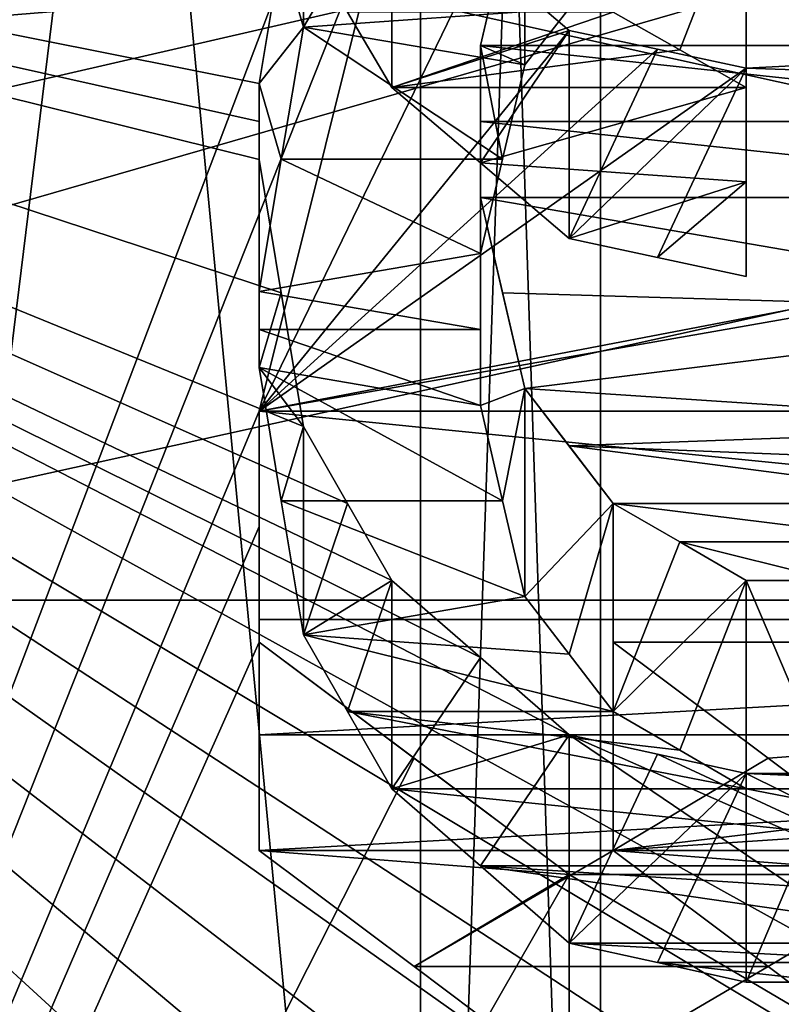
# Model space of a CAD drawing. Header units: millimetres. Extents: x -122 to 122, y -98 to 94.
# Tile 469 of 533: x 66.92 to 68.75, y 21.17 to 23.53. Entities that reach past the tile are written whole.
import ezdxf

# ---------------------------------------------------------------- set-up
doc = ezdxf.new("R2010")
doc.units = ezdxf.units.MM
doc.header["$LTSCALE"] = 26.699852
for name, color, linetype in [('1004', 7, 'CONTINUOUS'), ('1006', 7, 'CONTINUOUS'), ('1026', 7, 'CONTINUOUS'), ('1029', 7, 'CONTINUOUS'), ('1044', 7, 'CONTINUOUS'), ('1045', 7, 'CONTINUOUS'), ('1133', 7, 'CONTINUOUS'), ('1150', 7, 'CONTINUOUS'), ('1458', 7, 'CONTINUOUS'), ('1468', 7, 'CONTINUOUS'), ('1469', 7, 'CONTINUOUS'), ('1470', 7, 'CONTINUOUS'), ('1471', 7, 'CONTINUOUS'), ('1472', 7, 'CONTINUOUS'), ('1473', 7, 'CONTINUOUS'), ('1474', 7, 'CONTINUOUS'), ('1475', 7, 'CONTINUOUS'), ('1480', 7, 'CONTINUOUS'), ('1481', 7, 'CONTINUOUS'), ('1482', 7, 'CONTINUOUS'), ('1483', 7, 'CONTINUOUS'), ('1484', 7, 'CONTINUOUS'), ('1485', 7, 'CONTINUOUS'), ('1486', 7, 'CONTINUOUS'), ('1736', 7, 'CONTINUOUS'), ('1737', 7, 'CONTINUOUS'), ('4178', 7, 'CONTINUOUS'), ('4195', 7, 'CONTINUOUS'), ('4451', 7, 'CONTINUOUS'), ('4452', 7, 'CONTINUOUS'), ('4453', 7, 'CONTINUOUS'), ('4454', 7, 'CONTINUOUS'), ('4455', 7, 'CONTINUOUS'), ('4456', 7, 'CONTINUOUS'), ('4503', 7, 'CONTINUOUS'), ('4520', 7, 'CONTINUOUS'), ('4521', 7, 'CONTINUOUS'), ('4522', 7, 'CONTINUOUS'), ('4523', 7, 'CONTINUOUS'), ('4524', 7, 'CONTINUOUS'), ('4781', 7, 'CONTINUOUS'), ('4782', 7, 'CONTINUOUS'), ('4791', 7, 'CONTINUOUS'), ('4792', 7, 'CONTINUOUS'), ('4793', 7, 'CONTINUOUS'), ('4794', 7, 'CONTINUOUS'), ('5236', 7, 'CONTINUOUS'), ('5252', 7, 'CONTINUOUS'), ('967', 7, 'CONTINUOUS'), ('969', 7, 'CONTINUOUS')]:
    doc.layers.add(name, color=color, linetype=linetype)

msp = doc.modelspace()

# ---------------------------------------------------------------- linework, layer by layer
at = {"layer": '1004', "color": 250, "linetype": 'Continuous', "true_color": 0x323232}
for points in [[(78.9793, 30.5274, -17.625), (78.9793, 17.625, -30.5274), (68.3207, 30.5274, -17.625), (78.9793, 30.5274, -17.625)], [(68.3207, 30.5274, -17.625), (78.9793, 17.625, -30.5274), (68.3207, 17.625, -30.5274), (68.3207, 30.5274, -17.625)]]:
    msp.add_3dface(points, dxfattribs=at)
at = {"layer": '1006', "color": 250, "linetype": 'Continuous', "true_color": 0x323232}
for points in [[(78.9793, 17.625, 30.5274), (78.9793, 30.5274, 17.625), (68.3207, 17.625, 30.5274), (78.9793, 17.625, 30.5274)], [(68.3207, 17.625, 30.5274), (78.9793, 30.5274, 17.625), (68.3207, 30.5274, 17.625), (68.3207, 17.625, 30.5274)]]:
    msp.add_3dface(points, dxfattribs=at)
at = {"layer": '1026', "color": 250, "linetype": 'Continuous', "true_color": 0x323232}
for points in [[(66.4443, 32.909, 19), (66.4443, 19, 32.909), (67.8877, 30.7439, 17.75), (66.4443, 32.909, 19)], [(67.8877, 30.7439, 17.75), (66.4443, 19, 32.909), (67.8877, 17.75, 30.7439), (67.8877, 30.7439, 17.75)]]:
    msp.add_3dface(points, dxfattribs=at)
at = {"layer": '1029', "color": 250, "linetype": 'Continuous', "true_color": 0x323232}
for points in [[(66.4443, 19, -32.909), (66.4443, 32.909, -19), (67.8877, 17.75, -30.7439), (66.4443, 19, -32.909)], [(67.8877, 17.75, -30.7439), (66.4443, 32.909, -19), (67.8877, 30.7439, -17.75), (67.8877, 17.75, -30.7439)]]:
    msp.add_3dface(points, dxfattribs=at)
at = {"layer": '1044', "color": 250, "linetype": 'Continuous', "true_color": 0x323232}
for points in [[(68.3207, 30.5274, -17.625), (68.3207, 17.625, -30.5274), (67.8877, 30.7439, -17.75), (68.3207, 30.5274, -17.625)], [(68.3207, 17.625, -30.5274), (67.8877, 17.75, -30.7439), (67.8877, 30.7439, -17.75), (68.3207, 17.625, -30.5274)]]:
    msp.add_3dface(points, dxfattribs=at)
at = {"layer": '1045', "color": 250, "linetype": 'Continuous', "true_color": 0x323232}
for points in [[(68.3207, 30.5274, 17.625), (67.8877, 30.7439, 17.75), (67.8877, 17.75, 30.7439), (68.3207, 30.5274, 17.625)], [(68.3207, 17.625, 30.5274), (68.3207, 30.5274, 17.625), (67.8877, 17.75, 30.7439), (68.3207, 17.625, 30.5274)]]:
    msp.add_3dface(points, dxfattribs=at)
at = {"layer": '1133', "color": 250, "linetype": 'Continuous', "true_color": 0x323232}
for points in [[(103.1595, 21.125, -36.5896), (103.1595, 34.3891, -24.5448), (36.8405, 21.125, -36.5896), (103.1595, 21.125, -36.5896)], [(36.8405, 21.125, -36.5896), (103.1595, 34.3891, -24.5448), (36.8405, 34.3891, -24.5448), (36.8405, 21.125, -36.5896)]]:
    msp.add_3dface(points, dxfattribs=at)
at = {"layer": '1150', "color": 250, "linetype": 'Continuous', "true_color": 0x323232}
for points in [[(63.7701, 13.6709, -46.2728), (63.7701, 24.125, -41.7857), (67.6064, 14.0044, -46.1729), (63.7701, 13.6709, -46.2728)], [(68.2447, 21.816, -43.0363), (63.7701, 24.125, -41.7857), (68.032, 22.0018, -42.9416), (68.2447, 21.816, -43.0363)], [(63.7701, 24.125, -41.7857), (68.2447, 21.816, -43.0363), (69.6277, 20.8798, -43.4982), (63.7701, 24.125, -41.7857)], [(68.032, 22.0018, -42.9416), (63.7701, 24.125, -41.7857), (67.8191, 22.1872, -42.8461), (68.032, 22.0018, -42.9416)], [(67.8191, 22.1872, -42.8461), (63.7701, 24.125, -41.7857), (67.7128, 22.3722, -42.7498), (67.8191, 22.1872, -42.8461)], [(67.7128, 22.3722, -42.7498), (63.7701, 24.125, -41.7857), (67.6064, 22.5567, -42.6527), (67.7128, 22.3722, -42.7498)], [(67.6064, 22.5567, -42.6527), (63.7701, 24.125, -41.7857), (67.5532, 22.8785, -42.481), (67.6064, 22.5567, -42.6527)], [(67.5532, 22.8785, -42.481), (63.7701, 24.125, -41.7857), (67.5, 23.199, -42.3068), (67.5532, 22.8785, -42.481)], [(67.5, 23.199, -42.3068), (63.7701, 24.125, -41.7857), (67.5, 23.2903, -42.2567), (67.5, 23.199, -42.3068)], [(67.5, 23.2903, -42.2567), (63.7701, 24.125, -41.7857), (67.5, 23.3815, -42.2063), (67.5, 23.2903, -42.2567)], [(67.5, 23.3815, -42.2063), (63.7701, 24.125, -41.7857), (67.5532, 23.6998, -42.0284), (67.5, 23.3815, -42.2063)], [(67.9255, 18.003, -44.7655), (63.7701, 24.125, -41.7857), (67.766, 18.2466, -44.6668), (67.9255, 18.003, -44.7655)], [(63.7701, 24.125, -41.7857), (67.9255, 18.003, -44.7655), (68.6702, 16.5257, -45.3317), (63.7701, 24.125, -41.7857)], [(67.766, 18.2466, -44.6668), (63.7701, 24.125, -41.7857), (67.6064, 18.4897, -44.5667), (67.766, 18.2466, -44.6668)], [(67.6064, 18.4897, -44.5667), (63.7701, 24.125, -41.7857), (67.5532, 18.7318, -44.4655), (67.6064, 18.4897, -44.5667)], [(67.5532, 18.7318, -44.4655), (63.7701, 24.125, -41.7857), (67.5, 18.9734, -44.363), (67.5532, 18.7318, -44.4655)], [(67.5, 18.9734, -44.363), (63.7701, 24.125, -41.7857), (67.5, 19.1661, -44.2801), (67.5, 18.9734, -44.363)], [(67.5, 19.1661, -44.2801), (63.7701, 24.125, -41.7857), (67.5, 19.3584, -44.1963), (67.5, 19.1661, -44.2801)], [(67.5, 19.3584, -44.1963), (63.7701, 24.125, -41.7857), (67.5532, 19.5979, -44.0906), (67.5, 19.3584, -44.1963)], [(67.5532, 19.5979, -44.0906), (63.7701, 24.125, -41.7857), (67.6064, 19.837, -43.9836), (67.5532, 19.5979, -44.0906)], [(67.6064, 19.837, -43.9836), (63.7701, 24.125, -41.7857), (67.7659, 20.0751, -43.8754), (67.6064, 19.837, -43.9836)], [(67.7659, 20.0751, -43.8754), (63.7701, 24.125, -41.7857), (67.9255, 20.3127, -43.7659), (67.7659, 20.0751, -43.8754)], [(67.9255, 20.3127, -43.7659), (63.7701, 24.125, -41.7857), (68.1383, 20.4548, -43.6997), (67.9255, 20.3127, -43.7659)], [(68.1383, 20.4548, -43.6997), (63.7701, 24.125, -41.7857), (68.3511, 20.5968, -43.633), (68.1383, 20.4548, -43.6997)], [(68.3511, 20.5968, -43.633), (63.7701, 24.125, -41.7857), (68.617, 20.6912, -43.5883), (68.3511, 20.5968, -43.633)], [(68.617, 20.6912, -43.5883), (63.7701, 24.125, -41.7857), (68.883, 20.7856, -43.5433), (68.617, 20.6912, -43.5883)], [(68.883, 20.7856, -43.5433), (63.7701, 24.125, -41.7857), (69.2553, 20.8327, -43.5208), (68.883, 20.7856, -43.5433)], [(69.2553, 20.8327, -43.5208), (63.7701, 24.125, -41.7857), (69.6277, 20.8798, -43.4982), (69.2553, 20.8327, -43.5208)], [(67.6064, 14.0044, -46.1729), (63.7701, 24.125, -41.7857), (67.5532, 14.3616, -46.0631), (67.6064, 14.0044, -46.1729)], [(67.5532, 14.3616, -46.0631), (63.7701, 24.125, -41.7857), (67.5, 14.7179, -45.9505), (67.5532, 14.3616, -46.0631)], [(67.5, 14.7179, -45.9505), (63.7701, 24.125, -41.7857), (67.5, 14.8193, -45.9179), (67.5, 14.7179, -45.9505)], [(67.5, 14.8193, -45.9179), (63.7701, 24.125, -41.7857), (67.5, 14.9207, -45.885), (67.5, 14.8193, -45.9179)], [(67.5, 14.9207, -45.885), (63.7701, 24.125, -41.7857), (67.5531, 15.2741, -45.7686), (67.5, 14.9207, -45.885)], [(67.5531, 15.2741, -45.7686), (63.7701, 24.125, -41.7857), (67.6064, 15.6266, -45.6494), (67.5531, 15.2741, -45.7686)], [(67.6064, 15.6266, -45.6494), (63.7701, 24.125, -41.7857), (67.7127, 15.8271, -45.5803), (67.6064, 15.6266, -45.6494)], [(67.7127, 15.8271, -45.5803), (63.7701, 24.125, -41.7857), (67.8191, 16.0274, -45.5103), (67.7127, 15.8271, -45.5803)], [(67.8191, 16.0274, -45.5103), (63.7701, 24.125, -41.7857), (68.0318, 16.2269, -45.4395), (67.8191, 16.0274, -45.5103)], [(68.0318, 16.2269, -45.4395), (63.7701, 24.125, -41.7857), (68.2447, 16.4263, -45.3678), (68.0318, 16.2269, -45.4395)], [(68.2447, 16.4263, -45.3678), (63.7701, 24.125, -41.7857), (68.4574, 16.476, -45.3498), (68.2447, 16.4263, -45.3678)], [(68.4574, 16.476, -45.3498), (63.7701, 24.125, -41.7857), (68.6702, 16.5257, -45.3317), (68.4574, 16.476, -45.3498)], [(68.0319, 23.4726, -42.1557), (68.0851, 23.6998, -42.0284), (69.734, 23.4726, -42.1557), (68.0319, 23.4726, -42.1557)], [(68.0851, 23.6998, -42.0284), (71.9681, 23.5635, -42.1049), (70.1596, 23.4726, -42.1557), (68.0851, 23.6998, -42.0284)], [(69.734, 23.4726, -42.1557), (68.0851, 23.6998, -42.0284), (70.1596, 23.4726, -42.1557), (69.734, 23.4726, -42.1557)], [(68.0319, 23.2903, -42.2567), (68.0319, 23.4726, -42.1557), (69.734, 23.2903, -42.2567), (68.0319, 23.2903, -42.2567)], [(69.734, 23.2903, -42.2567), (68.0319, 23.4726, -42.1557), (69.734, 23.4726, -42.1557), (69.734, 23.2903, -42.2567)], [(68.0319, 23.1076, -42.3568), (68.0319, 23.2903, -42.2567), (69.734, 23.1076, -42.3568), (68.0319, 23.1076, -42.3568)], [(69.734, 23.1076, -42.3568), (68.0319, 23.2903, -42.2567), (69.734, 23.2903, -42.2567), (69.734, 23.1076, -42.3568)], [(68.0851, 22.8785, -42.481), (68.0319, 23.1076, -42.3568), (69.6276, 22.8326, -42.5057), (68.0851, 22.8785, -42.481)], [(69.6276, 22.8326, -42.5057), (68.0319, 23.1076, -42.3568), (69.734, 23.1076, -42.3568), (69.6276, 22.8326, -42.5057)], [(68.1383, 22.6488, -42.6039), (68.0851, 22.8785, -42.481), (69.6276, 22.8326, -42.5057), (68.1383, 22.6488, -42.6039)], [(69.5213, 22.5567, -42.6527), (68.1383, 22.6488, -42.6039), (69.6276, 22.8326, -42.5057), (69.5213, 22.5567, -42.6527)], [(68.2447, 22.5106, -42.6771), (68.1383, 22.6488, -42.6039), (69.5213, 22.5567, -42.6527), (68.2447, 22.5106, -42.6771)], [(69.4149, 22.4645, -42.7014), (68.2447, 22.5106, -42.6771), (69.5213, 22.5567, -42.6527), (69.4149, 22.4645, -42.7014)], [(68.3511, 22.3722, -42.7498), (68.2447, 22.5106, -42.6771), (69.3085, 22.3722, -42.7498), (68.3511, 22.3722, -42.7498)], [(69.3085, 22.3722, -42.7498), (68.2447, 22.5106, -42.6771), (69.4149, 22.4645, -42.7014), (69.3085, 22.3722, -42.7498)], [(68.5106, 22.2798, -42.7981), (68.3511, 22.3722, -42.7498), (69.0957, 22.2798, -42.7981), (68.5106, 22.2798, -42.7981)], [(69.0957, 22.2798, -42.7981), (68.3511, 22.3722, -42.7498), (69.3085, 22.3722, -42.7498), (69.0957, 22.2798, -42.7981)], [(68.6702, 22.1872, -42.8461), (68.5106, 22.2798, -42.7981), (68.883, 22.1872, -42.8461), (68.6702, 22.1872, -42.8461)], [(68.883, 22.1872, -42.8461), (68.5106, 22.2798, -42.7981), (69.0957, 22.2798, -42.7981), (68.883, 22.1872, -42.8461)], [(68.2447, 21.816, -43.0363), (68.4575, 21.7694, -43.0599), (70.3723, 20.8798, -43.4982), (68.2447, 21.816, -43.0363)], [(69.6277, 20.8798, -43.4982), (68.2447, 21.816, -43.0363), (70.3723, 20.8798, -43.4982), (69.6277, 20.8798, -43.4982)], [(68.4575, 21.7694, -43.0599), (68.6702, 21.7228, -43.0834), (70.3723, 20.8798, -43.4982), (68.4575, 21.7694, -43.0599)], [(70.6915, 21.6763, -43.1069), (70.9043, 21.6296, -43.1303), (68.6702, 21.7228, -43.0834), (70.6915, 21.6763, -43.1069)], [(68.6702, 21.7228, -43.0834), (70.9043, 21.6296, -43.1303), (70.3723, 20.8798, -43.4982), (68.6702, 21.7228, -43.0834)], [(68.883, 21.7228, -43.0834), (70.6915, 21.6763, -43.1069), (68.6702, 21.7228, -43.0834), (68.883, 21.7228, -43.0834)]]:
    msp.add_3dface(points, dxfattribs=at)
at = {"layer": '1458', "color": 250, "linetype": 'Continuous', "true_color": 0x323232}
for points in [[(67.6064, 23.5167, -40.9821), (67.7128, 23.6971, -40.878), (68.2447, 23.5618, -40.9561), (67.6064, 23.5167, -40.9821)], [(67.6064, 23.5167, -40.9821), (68.2447, 23.5618, -40.9561), (68.1383, 23.4263, -41.0338), (67.6064, 23.5167, -40.9821)], [(67.5532, 23.1997, -41.1623), (67.6064, 23.5167, -40.9821), (68.0851, 23.1997, -41.1623), (67.5532, 23.1997, -41.1623)], [(67.6064, 23.5167, -40.9821), (68.1383, 23.4263, -41.0338), (68.0851, 23.1997, -41.1623), (67.6064, 23.5167, -40.9821)], [(67.5, 22.8814, -41.3401), (67.5532, 23.1997, -41.1623), (68.0319, 22.9725, -41.2895), (67.5, 22.8814, -41.3401)], [(67.5532, 23.1997, -41.1623), (68.0851, 23.1997, -41.1623), (68.0319, 22.9725, -41.2895), (67.5532, 23.1997, -41.1623)], [(67.5, 22.8814, -41.3401), (68.0319, 22.9725, -41.2895), (68.0319, 22.7902, -41.3905), (67.5, 22.8814, -41.3401)], [(67.5, 22.7902, -41.3905), (67.5, 22.8814, -41.3401), (68.0319, 22.7902, -41.3905), (67.5, 22.7902, -41.3905)], [(67.5, 22.6989, -41.4406), (67.5, 22.7902, -41.3905), (68.0319, 22.6074, -41.4906), (67.5, 22.6989, -41.4406)], [(67.5, 22.7902, -41.3905), (68.0319, 22.7902, -41.3905), (68.0319, 22.6074, -41.4906), (67.5, 22.7902, -41.3905)], [(67.5532, 22.3783, -41.6146), (67.5, 22.6989, -41.4406), (68.0851, 22.3783, -41.6146), (67.5532, 22.3783, -41.6146)], [(67.5, 22.6989, -41.4406), (68.0319, 22.6074, -41.4906), (68.0851, 22.3783, -41.6146), (67.5, 22.6989, -41.4406)], [(67.6064, 22.0564, -41.7861), (67.5532, 22.3783, -41.6146), (68.1383, 22.1485, -41.7373), (67.6064, 22.0564, -41.7861)], [(67.5532, 22.3783, -41.6146), (68.0851, 22.3783, -41.6146), (68.1383, 22.1485, -41.7373), (67.5532, 22.3783, -41.6146)], [(67.6064, 22.0564, -41.7861), (68.1383, 22.1485, -41.7373), (68.2447, 22.0103, -41.8104), (67.6064, 22.0564, -41.7861)], [(67.7128, 21.8718, -41.883), (67.6064, 22.0564, -41.7861), (68.3511, 21.8718, -41.883), (67.7128, 21.8718, -41.883)], [(67.6064, 22.0564, -41.7861), (68.2447, 22.0103, -41.8104), (68.3511, 21.8718, -41.883), (67.6064, 22.0564, -41.7861)], [(67.8191, 21.6867, -41.9792), (67.7128, 21.8718, -41.883), (68.6702, 21.6867, -41.9792), (67.8191, 21.6867, -41.9792)], [(67.7128, 21.8718, -41.883), (68.3511, 21.8718, -41.883), (68.5106, 21.7793, -41.9312), (67.7128, 21.8718, -41.883)], [(67.7128, 21.8718, -41.883), (68.5106, 21.7793, -41.9312), (68.6702, 21.6867, -41.9792), (67.7128, 21.8718, -41.883)], [(69.6277, 21.5012, -42.0745), (68.032, 21.5011, -42.0745), (67.8191, 21.6867, -41.9792), (69.6277, 21.5012, -42.0745)], [(69.6277, 21.5012, -42.0745), (67.8191, 21.6867, -41.9792), (68.6702, 21.6867, -41.9792), (69.6277, 21.5012, -42.0745)], [(69.6277, 21.5012, -42.0745), (68.6702, 21.6867, -41.9792), (68.883, 21.6867, -41.9792), (69.6277, 21.5012, -42.0745)], [(69.6277, 21.5012, -42.0745), (69.4681, 21.4082, -42.1218), (68.032, 21.5011, -42.0745), (69.6277, 21.5012, -42.0745)], [(69.4681, 21.4082, -42.1218), (69.3085, 21.3152, -42.169), (68.032, 21.5011, -42.0745), (69.4681, 21.4082, -42.1218)], [(69.3085, 21.3152, -42.169), (68.2447, 21.3152, -42.169), (68.032, 21.5011, -42.0745), (69.3085, 21.3152, -42.169)], [(69.3085, 21.3152, -42.169), (69.0957, 21.2686, -42.1925), (68.2447, 21.3152, -42.169), (69.3085, 21.3152, -42.169)], [(69.0957, 21.2686, -42.1925), (68.4575, 21.2686, -42.1925), (68.2447, 21.3152, -42.169), (69.0957, 21.2686, -42.1925)], [(69.0957, 21.2686, -42.1925), (68.883, 21.222, -42.216), (68.4575, 21.2686, -42.1925), (69.0957, 21.2686, -42.1925)], [(68.883, 21.222, -42.216), (68.6702, 21.222, -42.216), (68.4575, 21.2686, -42.1925), (68.883, 21.222, -42.216)]]:
    msp.add_3dface(points, dxfattribs=at)
at = {"layer": '1468', "color": 250, "linetype": 'Continuous', "true_color": 0x323232}
for points in [[(68.883, 21.7228, -43.0834), (68.6702, 21.7228, -43.0834), (68.6702, 21.222, -42.216), (68.883, 21.7228, -43.0834)], [(68.883, 21.222, -42.216), (68.883, 21.7228, -43.0834), (68.6702, 21.222, -42.216), (68.883, 21.222, -42.216)]]:
    msp.add_3dface(points, dxfattribs=at)
at = {"layer": '1469', "color": 250, "linetype": 'Continuous', "true_color": 0x323232}
for points in [[(68.4575, 21.7694, -43.0599), (68.2447, 21.816, -43.0363), (68.2447, 21.3152, -42.169), (68.4575, 21.7694, -43.0599)], [(68.6702, 21.7228, -43.0834), (68.4575, 21.7694, -43.0599), (68.2447, 21.3152, -42.169), (68.6702, 21.7228, -43.0834)], [(68.4575, 21.2686, -42.1925), (68.6702, 21.7228, -43.0834), (68.2447, 21.3152, -42.169), (68.4575, 21.2686, -42.1925)], [(68.6702, 21.222, -42.216), (68.6702, 21.7228, -43.0834), (68.4575, 21.2686, -42.1925), (68.6702, 21.222, -42.216)]]:
    msp.add_3dface(points, dxfattribs=at)
at = {"layer": '1470', "color": 250, "linetype": 'Continuous', "true_color": 0x323232}
for points in [[(68.032, 22.0018, -42.9416), (67.8191, 22.1872, -42.8461), (67.8191, 21.6867, -41.9792), (68.032, 22.0018, -42.9416)], [(68.2447, 21.816, -43.0363), (68.032, 22.0018, -42.9416), (67.8191, 21.6867, -41.9792), (68.2447, 21.816, -43.0363)], [(68.032, 21.5011, -42.0745), (68.2447, 21.816, -43.0363), (67.8191, 21.6867, -41.9792), (68.032, 21.5011, -42.0745)], [(68.2447, 21.3152, -42.169), (68.2447, 21.816, -43.0363), (68.032, 21.5011, -42.0745), (68.2447, 21.3152, -42.169)]]:
    msp.add_3dface(points, dxfattribs=at)
at = {"layer": '1471', "color": 250, "linetype": 'Continuous', "true_color": 0x323232}
for points in [[(67.7128, 22.3722, -42.7498), (67.6064, 22.5567, -42.6527), (67.6064, 22.0564, -41.7861), (67.7128, 22.3722, -42.7498)], [(67.8191, 22.1872, -42.8461), (67.7128, 22.3722, -42.7498), (67.6064, 22.0564, -41.7861), (67.8191, 22.1872, -42.8461)], [(67.7128, 21.8718, -41.883), (67.8191, 22.1872, -42.8461), (67.6064, 22.0564, -41.7861), (67.7128, 21.8718, -41.883)], [(67.8191, 21.6867, -41.9792), (67.8191, 22.1872, -42.8461), (67.7128, 21.8718, -41.883), (67.8191, 21.6867, -41.9792)]]:
    msp.add_3dface(points, dxfattribs=at)
at = {"layer": '1472', "color": 250, "linetype": 'Continuous', "true_color": 0x323232}
for points in [[(67.5532, 22.8785, -42.481), (67.5, 23.199, -42.3068), (67.5, 22.6989, -41.4406), (67.5532, 22.8785, -42.481)], [(67.6064, 22.5567, -42.6527), (67.5532, 22.8785, -42.481), (67.5, 22.6989, -41.4406), (67.6064, 22.5567, -42.6527)], [(67.5532, 22.3783, -41.6146), (67.6064, 22.5567, -42.6527), (67.5, 22.6989, -41.4406), (67.5532, 22.3783, -41.6146)], [(67.6064, 22.0564, -41.7861), (67.6064, 22.5567, -42.6527), (67.5532, 22.3783, -41.6146), (67.6064, 22.0564, -41.7861)]]:
    msp.add_3dface(points, dxfattribs=at)
at = {"layer": '1473', "color": 250, "linetype": 'Continuous', "true_color": 0x323232}
for points in [[(67.5, 23.2903, -42.2567), (67.5, 23.3815, -42.2063), (67.5, 22.8814, -41.3401), (67.5, 23.2903, -42.2567)], [(67.5, 23.199, -42.3068), (67.5, 23.2903, -42.2567), (67.5, 22.8814, -41.3401), (67.5, 23.199, -42.3068)], [(67.5, 22.6989, -41.4406), (67.5, 23.199, -42.3068), (67.5, 22.7902, -41.3905), (67.5, 22.6989, -41.4406)], [(67.5, 22.7902, -41.3905), (67.5, 23.199, -42.3068), (67.5, 22.8814, -41.3401), (67.5, 22.7902, -41.3905)]]:
    msp.add_3dface(points, dxfattribs=at)
at = {"layer": '1474', "color": 250, "linetype": 'Continuous', "true_color": 0x323232}
for points in [[(67.5532, 23.6998, -42.0284), (67.6064, 24.0167, -41.8481), (67.6064, 23.5167, -40.9821), (67.5532, 23.6998, -42.0284)], [(67.5, 23.3815, -42.2063), (67.5532, 23.6998, -42.0284), (67.6064, 23.5167, -40.9821), (67.5, 23.3815, -42.2063)], [(67.5532, 23.1997, -41.1623), (67.5, 23.3815, -42.2063), (67.6064, 23.5167, -40.9821), (67.5532, 23.1997, -41.1623)], [(67.5, 22.8814, -41.3401), (67.5, 23.3815, -42.2063), (67.5532, 23.1997, -41.1623), (67.5, 22.8814, -41.3401)]]:
    msp.add_3dface(points, dxfattribs=at)
at = {"layer": '1475', "color": 250, "linetype": 'Continuous', "true_color": 0x323232}
msp.add_3dface([(67.6064, 23.5167, -40.9821), (67.6064, 24.0167, -41.8481), (67.7128, 23.6971, -40.878), (67.6064, 23.5167, -40.9821)], dxfattribs=at)
at = {"layer": '1480', "color": 250, "linetype": 'Continuous', "true_color": 0x323232}
msp.add_3dface([(68.2447, 23.5618, -40.9561), (68.1383, 23.9263, -41.8998), (68.1383, 23.4263, -41.0338), (68.2447, 23.5618, -40.9561)], dxfattribs=at)
at = {"layer": '1481', "color": 250, "linetype": 'Continuous', "true_color": 0x323232}
for points in [[(68.1383, 23.9263, -41.8998), (68.0851, 23.6998, -42.0284), (68.0319, 23.4726, -42.1557), (68.1383, 23.9263, -41.8998)], [(68.1383, 23.9263, -41.8998), (68.0319, 23.4726, -42.1557), (68.1383, 23.4263, -41.0338), (68.1383, 23.9263, -41.8998)], [(68.1383, 23.4263, -41.0338), (68.0319, 23.4726, -42.1557), (68.0851, 23.1997, -41.1623), (68.1383, 23.4263, -41.0338)], [(68.0851, 23.1997, -41.1623), (68.0319, 23.4726, -42.1557), (68.0319, 22.9725, -41.2895), (68.0851, 23.1997, -41.1623)]]:
    msp.add_3dface(points, dxfattribs=at)
at = {"layer": '1482', "color": 250, "linetype": 'Continuous', "true_color": 0x323232}
for points in [[(68.0319, 23.4726, -42.1557), (68.0319, 23.2903, -42.2567), (68.0319, 23.1076, -42.3568), (68.0319, 23.4726, -42.1557)], [(68.0319, 23.4726, -42.1557), (68.0319, 23.1076, -42.3568), (68.0319, 22.9725, -41.2895), (68.0319, 23.4726, -42.1557)], [(68.0319, 22.9725, -41.2895), (68.0319, 23.1076, -42.3568), (68.0319, 22.7902, -41.3905), (68.0319, 22.9725, -41.2895)], [(68.0319, 22.7902, -41.3905), (68.0319, 23.1076, -42.3568), (68.0319, 22.6074, -41.4906), (68.0319, 22.7902, -41.3905)]]:
    msp.add_3dface(points, dxfattribs=at)
at = {"layer": '1483', "color": 250, "linetype": 'Continuous', "true_color": 0x323232}
for points in [[(68.0319, 23.1076, -42.3568), (68.0851, 22.8785, -42.481), (68.1383, 22.6488, -42.6039), (68.0319, 23.1076, -42.3568)], [(68.0319, 23.1076, -42.3568), (68.1383, 22.6488, -42.6039), (68.0319, 22.6074, -41.4906), (68.0319, 23.1076, -42.3568)], [(68.0319, 22.6074, -41.4906), (68.1383, 22.6488, -42.6039), (68.0851, 22.3783, -41.6146), (68.0319, 22.6074, -41.4906)], [(68.0851, 22.3783, -41.6146), (68.1383, 22.6488, -42.6039), (68.1383, 22.1485, -41.7373), (68.0851, 22.3783, -41.6146)]]:
    msp.add_3dface(points, dxfattribs=at)
at = {"layer": '1484', "color": 250, "linetype": 'Continuous', "true_color": 0x323232}
for points in [[(68.1383, 22.6488, -42.6039), (68.2447, 22.5106, -42.6771), (68.3511, 22.3722, -42.7498), (68.1383, 22.6488, -42.6039)], [(68.1383, 22.6488, -42.6039), (68.3511, 22.3722, -42.7498), (68.1383, 22.1485, -41.7373), (68.1383, 22.6488, -42.6039)], [(68.1383, 22.1485, -41.7373), (68.3511, 22.3722, -42.7498), (68.2447, 22.0103, -41.8104), (68.1383, 22.1485, -41.7373)], [(68.2447, 22.0103, -41.8104), (68.3511, 22.3722, -42.7498), (68.3511, 21.8718, -41.883), (68.2447, 22.0103, -41.8104)]]:
    msp.add_3dface(points, dxfattribs=at)
at = {"layer": '1485', "color": 250, "linetype": 'Continuous', "true_color": 0x323232}
for points in [[(68.3511, 22.3722, -42.7498), (68.5106, 22.2798, -42.7981), (68.3511, 21.8718, -41.883), (68.3511, 22.3722, -42.7498)], [(68.6702, 22.1872, -42.8461), (68.3511, 21.8718, -41.883), (68.5106, 22.2798, -42.7981), (68.6702, 22.1872, -42.8461)], [(68.3511, 21.8718, -41.883), (68.6702, 22.1872, -42.8461), (68.5106, 21.7793, -41.9312), (68.3511, 21.8718, -41.883)], [(68.5106, 21.7793, -41.9312), (68.6702, 22.1872, -42.8461), (68.6702, 21.6867, -41.9792), (68.5106, 21.7793, -41.9312)]]:
    msp.add_3dface(points, dxfattribs=at)
at = {"layer": '1486', "color": 250, "linetype": 'Continuous', "true_color": 0x323232}
for points in [[(68.6702, 22.1872, -42.8461), (68.883, 22.1872, -42.8461), (68.883, 21.6867, -41.9792), (68.6702, 22.1872, -42.8461)], [(68.6702, 21.6867, -41.9792), (68.6702, 22.1872, -42.8461), (68.883, 21.6867, -41.9792), (68.6702, 21.6867, -41.9792)]]:
    msp.add_3dface(points, dxfattribs=at)
at = {"layer": '1736', "color": 250, "linetype": 'Continuous', "true_color": 0x323232}
for points in [[(31.5, 31.6164, -35.1136), (108.5, 14.6011, -44.9374), (31.5, 14.6011, -44.9374), (31.5, 31.6164, -35.1136)], [(108.5, 31.6164, -35.1136), (108.5, 14.6011, -44.9374), (31.5, 31.6164, -35.1136), (108.5, 31.6164, -35.1136)]]:
    msp.add_3dface(points, dxfattribs=at)
at = {"layer": '1737', "color": 250, "linetype": 'Continuous', "true_color": 0x323232}
for points in [[(108.5, 32.9547, -36.5999), (108.5, 15.2191, -46.8395), (31.5, 32.9547, -36.5999), (108.5, 32.9547, -36.5999)], [(31.5, 32.9547, -36.5999), (108.5, 15.2191, -46.8395), (31.5, 15.2191, -46.8395), (31.5, 32.9547, -36.5999)]]:
    msp.add_3dface(points, dxfattribs=at)
at = {"layer": '4178', "color": 250, "linetype": 'Continuous', "true_color": 0x323232}
for points in [[(103.1595, 34.3891, 24.5448), (103.1595, 21.125, 36.5896), (36.8405, 34.3891, 24.5448), (103.1595, 34.3891, 24.5448)], [(36.8405, 34.3891, 24.5448), (103.1595, 21.125, 36.5896), (36.8405, 21.125, 36.5896), (36.8405, 34.3891, 24.5448)]]:
    msp.add_3dface(points, dxfattribs=at)
at = {"layer": '4195', "color": 250, "linetype": 'Continuous', "true_color": 0x323232}
for points in [[(63.7701, 24.125, 41.7857), (63.7701, 13.6709, 46.2728), (67.7128, 24.0528, 41.8273), (63.7701, 24.125, 41.7857)], [(76.2299, 24.125, 41.7857), (63.7701, 13.6709, 46.2728), (76.2299, 13.6709, 46.2728), (76.2299, 24.125, 41.7857)], [(63.7701, 13.6709, 46.2728), (76.2299, 24.125, 41.7857), (72.5, 22.0389, 42.9226), (63.7701, 13.6709, 46.2728)], [(76.2299, 24.125, 41.7857), (67.5, 22.5936, 42.6332), (72.5, 22.5936, 42.6332), (76.2299, 24.125, 41.7857)], [(67.5, 22.5936, 42.6332), (76.2299, 24.125, 41.7857), (71.3298, 23.3268, 42.2365), (67.5, 22.5936, 42.6332)], [(67.7128, 24.0528, 41.8273), (63.7701, 13.6709, 46.2728), (67.8191, 23.872, 41.9308), (67.7128, 24.0528, 41.8273)], [(63.7701, 13.6709, 46.2728), (67.5, 22.5936, 42.6332), (67.8191, 23.872, 41.9308), (63.7701, 13.6709, 46.2728)], [(67.8191, 23.872, 41.9308), (67.5, 22.5936, 42.6332), (68.0319, 23.6907, 42.0335), (67.8191, 23.872, 41.9308)], [(68.0319, 23.6907, 42.0335), (67.5, 22.5936, 42.6332), (68.2447, 23.509, 42.1354), (68.0319, 23.6907, 42.0335)], [(68.6702, 23.4179, 42.1861), (71.3298, 23.5544, 42.11), (68.6702, 23.6453, 42.059), (68.6702, 23.4179, 42.1861)], [(71.3298, 23.3268, 42.2365), (71.3298, 23.5544, 42.11), (68.6702, 23.4179, 42.1861), (71.3298, 23.3268, 42.2365)], [(68.2447, 23.509, 42.1354), (67.5, 22.5936, 42.6332), (68.4574, 23.4635, 42.1607), (68.2447, 23.509, 42.1354)], [(68.4574, 23.4635, 42.1607), (67.5, 22.5936, 42.6332), (68.6702, 23.4179, 42.1861), (68.4574, 23.4635, 42.1607)], [(67.5, 22.5936, 42.6332), (71.3298, 23.3268, 42.2365), (68.6702, 23.4179, 42.1861), (67.5, 22.5936, 42.6332)], [(67.5, 22.5936, 42.6332), (63.7701, 13.6709, 46.2728), (67.5, 22.3167, 42.7788), (67.5, 22.5936, 42.6332)], [(67.5, 22.3167, 42.7788), (63.7701, 13.6709, 46.2728), (67.5, 22.0389, 42.9226), (67.5, 22.3167, 42.7788)], [(67.5, 22.0389, 42.9226), (63.7701, 13.6709, 46.2728), (67.8724, 21.76, 43.0646), (67.5, 22.0389, 42.9226)], [(69.0957, 21.4802, 43.2049), (63.7701, 13.6709, 46.2728), (72.5, 22.0389, 42.9226), (69.0957, 21.4802, 43.2049)], [(68.3511, 22.0389, 42.9226), (68.7235, 21.76, 43.0646), (72.5, 22.0389, 42.9226), (68.3511, 22.0389, 42.9226)], [(68.7235, 21.76, 43.0646), (69.0957, 21.4802, 43.2049), (72.5, 22.0389, 42.9226), (68.7235, 21.76, 43.0646)], [(67.8724, 21.76, 43.0646), (63.7701, 13.6709, 46.2728), (68.2447, 21.4802, 43.2049), (67.8724, 21.76, 43.0646)], [(68.2447, 21.4802, 43.2049), (63.7701, 13.6709, 46.2728), (69.0957, 21.4802, 43.2049), (68.2447, 21.4802, 43.2049)]]:
    msp.add_3dface(points, dxfattribs=at)
at = {"layer": '4451', "color": 250, "linetype": 'Continuous', "true_color": 0x323232}
for points in [[(72.5, 22.5936, 42.6332), (67.5, 22.5936, 42.6332), (72.5, 22.0932, 41.7666), (72.5, 22.5936, 42.6332)], [(72.5, 22.0932, 41.7666), (67.5, 22.5936, 42.6332), (67.5, 22.0932, 41.7666), (72.5, 22.0932, 41.7666)]]:
    msp.add_3dface(points, dxfattribs=at)
at = {"layer": '4452', "color": 250, "linetype": 'Continuous', "true_color": 0x323232}
for points in [[(67.5, 22.5936, 42.6332), (67.5, 22.3167, 42.7788), (67.5, 22.0389, 42.9226), (67.5, 22.5936, 42.6332)], [(67.5, 22.5936, 42.6332), (67.5, 22.0389, 42.9226), (67.5, 22.0932, 41.7666), (67.5, 22.5936, 42.6332)], [(67.5, 22.0932, 41.7666), (67.5, 22.0389, 42.9226), (67.5, 21.8163, 41.912), (67.5, 22.0932, 41.7666)], [(67.5, 21.8163, 41.912), (67.5, 22.0389, 42.9226), (67.5, 21.5383, 42.0555), (67.5, 21.8163, 41.912)]]:
    msp.add_3dface(points, dxfattribs=at)
at = {"layer": '4453', "color": 250, "linetype": 'Continuous', "true_color": 0x323232}
for points in [[(67.5, 22.0389, 42.9226), (67.8724, 21.76, 43.0646), (68.2447, 21.4802, 43.2049), (67.5, 22.0389, 42.9226)], [(67.5, 22.0389, 42.9226), (68.2447, 21.4802, 43.2049), (67.5, 21.5383, 42.0555), (67.5, 22.0389, 42.9226)], [(67.5, 21.5383, 42.0555), (68.2447, 21.4802, 43.2049), (67.8724, 21.2592, 42.1972), (67.5, 21.5383, 42.0555)], [(67.8724, 21.2592, 42.1972), (68.2447, 21.4802, 43.2049), (68.2447, 20.9793, 42.3371), (67.8724, 21.2592, 42.1972)]]:
    msp.add_3dface(points, dxfattribs=at)
at = {"layer": '4454', "color": 250, "linetype": 'Continuous', "true_color": 0x323232}
for points in [[(68.2447, 21.4802, 43.2049), (69.0957, 21.4802, 43.2049), (69.0957, 20.9793, 42.3371), (68.2447, 21.4802, 43.2049)], [(68.2447, 20.9793, 42.3371), (68.2447, 21.4802, 43.2049), (69.0957, 20.9793, 42.3371), (68.2447, 20.9793, 42.3371)]]:
    msp.add_3dface(points, dxfattribs=at)
at = {"layer": '4455', "color": 250, "linetype": 'Continuous', "true_color": 0x323232}
for points in [[(68.7235, 21.76, 43.0646), (68.3511, 22.0389, 42.9226), (68.3511, 21.5383, 42.0555), (68.7235, 21.76, 43.0646)], [(69.0957, 21.4802, 43.2049), (68.7235, 21.76, 43.0646), (68.3511, 21.5383, 42.0555), (69.0957, 21.4802, 43.2049)], [(68.7235, 21.2592, 42.1972), (69.0957, 21.4802, 43.2049), (68.3511, 21.5383, 42.0555), (68.7235, 21.2592, 42.1972)], [(69.0957, 20.9793, 42.3371), (69.0957, 21.4802, 43.2049), (68.7235, 21.2592, 42.1972), (69.0957, 20.9793, 42.3371)]]:
    msp.add_3dface(points, dxfattribs=at)
at = {"layer": '4456', "color": 250, "linetype": 'Continuous', "true_color": 0x323232}
for points in [[(68.3511, 22.0389, 42.9226), (72.5, 22.0389, 42.9226), (68.3511, 21.5383, 42.0555), (68.3511, 22.0389, 42.9226)], [(68.3511, 21.5383, 42.0555), (72.5, 22.0389, 42.9226), (72.5, 21.5383, 42.0555), (68.3511, 21.5383, 42.0555)]]:
    msp.add_3dface(points, dxfattribs=at)
at = {"layer": '4503', "color": 250, "linetype": 'Continuous', "true_color": 0x323232}
for points in [[(67.7128, 23.5528, 40.9613), (67.8191, 23.372, 41.0648), (68.3511, 23.5528, 40.9613), (67.7128, 23.5528, 40.9613)], [(67.8191, 23.372, 41.0648), (68.5106, 23.4624, 41.0131), (68.3511, 23.5528, 40.9613), (67.8191, 23.372, 41.0648)], [(67.8191, 23.372, 41.0648), (68.6702, 23.372, 41.0648), (68.5106, 23.4624, 41.0131), (67.8191, 23.372, 41.0648)], [(67.8191, 23.372, 41.0648), (68.0319, 23.1907, 41.1674), (68.6702, 23.372, 41.0648), (67.8191, 23.372, 41.0648)], [(68.0319, 23.1907, 41.1674), (68.6702, 23.1453, 41.193), (68.6702, 23.372, 41.0648), (68.0319, 23.1907, 41.1674)], [(68.0319, 23.1907, 41.1674), (68.2447, 23.0089, 41.2693), (68.6702, 23.1453, 41.193), (68.0319, 23.1907, 41.1674)], [(68.2447, 23.0089, 41.2693), (68.4574, 22.9634, 41.2946), (68.6702, 23.1453, 41.193), (68.2447, 23.0089, 41.2693)], [(68.4574, 22.9634, 41.2946), (68.6702, 22.9179, 41.3199), (68.6702, 23.1453, 41.193), (68.4574, 22.9634, 41.2946)], [(72.5, 22.0932, 41.7666), (67.5, 22.0932, 41.7666), (67.5, 21.8163, 41.912), (72.5, 22.0932, 41.7666)], [(72.5, 22.0932, 41.7666), (67.5, 21.8163, 41.912), (72.5, 21.8163, 41.912), (72.5, 22.0932, 41.7666)], [(67.5, 21.8163, 41.912), (67.5, 21.5383, 42.0555), (72.5, 21.8163, 41.912), (67.5, 21.8163, 41.912)], [(67.5, 21.5383, 42.0555), (68.3511, 21.5383, 42.0555), (72.5, 21.8163, 41.912), (67.5, 21.5383, 42.0555)], [(68.3511, 21.5383, 42.0555), (72.5, 21.5383, 42.0555), (72.5, 21.8163, 41.912), (68.3511, 21.5383, 42.0555)], [(67.5, 21.5383, 42.0555), (67.8724, 21.2592, 42.1972), (68.3511, 21.5383, 42.0555), (67.5, 21.5383, 42.0555)], [(67.8724, 21.2592, 42.1972), (68.7235, 21.2592, 42.1972), (68.3511, 21.5383, 42.0555), (67.8724, 21.2592, 42.1972)], [(67.8724, 21.2592, 42.1972), (68.2447, 20.9793, 42.3371), (68.7235, 21.2592, 42.1972), (67.8724, 21.2592, 42.1972)], [(68.2447, 20.9793, 42.3371), (69.0957, 20.9793, 42.3371), (68.7235, 21.2592, 42.1972), (68.2447, 20.9793, 42.3371)]]:
    msp.add_3dface(points, dxfattribs=at)
at = {"layer": '4520', "color": 250, "linetype": 'Continuous', "true_color": 0x323232}
msp.add_3dface([(67.7128, 23.5528, 40.9613), (67.8191, 23.872, 41.9308), (67.8191, 23.372, 41.0648), (67.7128, 23.5528, 40.9613)], dxfattribs=at)
at = {"layer": '4521', "color": 250, "linetype": 'Continuous', "true_color": 0x323232}
for points in [[(67.8191, 23.872, 41.9308), (68.0319, 23.6907, 42.0335), (68.2447, 23.509, 42.1354), (67.8191, 23.872, 41.9308)], [(67.8191, 23.872, 41.9308), (68.2447, 23.509, 42.1354), (67.8191, 23.372, 41.0648), (67.8191, 23.872, 41.9308)], [(67.8191, 23.372, 41.0648), (68.2447, 23.509, 42.1354), (68.0319, 23.1907, 41.1674), (67.8191, 23.372, 41.0648)], [(68.0319, 23.1907, 41.1674), (68.2447, 23.509, 42.1354), (68.2447, 23.0089, 41.2693), (68.0319, 23.1907, 41.1674)]]:
    msp.add_3dface(points, dxfattribs=at)
at = {"layer": '4522', "color": 250, "linetype": 'Continuous', "true_color": 0x323232}
for points in [[(68.2447, 23.509, 42.1354), (68.4574, 23.4635, 42.1607), (68.2447, 23.0089, 41.2693), (68.2447, 23.509, 42.1354)], [(68.6702, 23.4179, 42.1861), (68.2447, 23.0089, 41.2693), (68.4574, 23.4635, 42.1607), (68.6702, 23.4179, 42.1861)], [(68.2447, 23.0089, 41.2693), (68.6702, 23.4179, 42.1861), (68.4574, 22.9634, 41.2946), (68.2447, 23.0089, 41.2693)], [(68.4574, 22.9634, 41.2946), (68.6702, 23.4179, 42.1861), (68.6702, 22.9179, 41.3199), (68.4574, 22.9634, 41.2946)]]:
    msp.add_3dface(points, dxfattribs=at)
at = {"layer": '4523', "color": 250, "linetype": 'Continuous', "true_color": 0x323232}
for points in [[(68.6702, 23.6453, 42.059), (68.6702, 23.872, 41.9308), (68.6702, 23.372, 41.0648), (68.6702, 23.6453, 42.059)], [(68.6702, 23.4179, 42.1861), (68.6702, 23.6453, 42.059), (68.6702, 23.372, 41.0648), (68.6702, 23.4179, 42.1861)], [(68.6702, 22.9179, 41.3199), (68.6702, 23.4179, 42.1861), (68.6702, 23.1453, 41.193), (68.6702, 22.9179, 41.3199)], [(68.6702, 23.1453, 41.193), (68.6702, 23.4179, 42.1861), (68.6702, 23.372, 41.0648), (68.6702, 23.1453, 41.193)]]:
    msp.add_3dface(points, dxfattribs=at)
at = {"layer": '4524', "color": 250, "linetype": 'Continuous', "true_color": 0x323232}
for points in [[(68.5106, 23.4624, 41.0131), (68.6702, 23.872, 41.9308), (68.3511, 23.5528, 40.9613), (68.5106, 23.4624, 41.0131)], [(68.6702, 23.372, 41.0648), (68.6702, 23.872, 41.9308), (68.5106, 23.4624, 41.0131), (68.6702, 23.372, 41.0648)]]:
    msp.add_3dface(points, dxfattribs=at)
at = {"layer": '4781', "color": 250, "linetype": 'Continuous', "true_color": 0x323232}
for points in [[(31.5, 14.6011, 44.9374), (108.5, 31.6164, 35.1136), (31.5, 31.6164, 35.1136), (31.5, 14.6011, 44.9374)], [(108.5, 14.6011, 44.9374), (108.5, 31.6164, 35.1136), (31.5, 14.6011, 44.9374), (108.5, 14.6011, 44.9374)]]:
    msp.add_3dface(points, dxfattribs=at)
at = {"layer": '4782', "color": 250, "linetype": 'Continuous', "true_color": 0x323232}
for points in [[(108.5, 15.2191, 46.8395), (108.5, 32.9547, 36.5999), (31.5, 15.2191, 46.8395), (108.5, 15.2191, 46.8395)], [(31.5, 15.2191, 46.8395), (108.5, 32.9547, 36.5999), (31.5, 32.9547, 36.5999), (31.5, 15.2191, 46.8395)]]:
    msp.add_3dface(points, dxfattribs=at)
at = {"layer": '4791', "color": 150, "linetype": 'Continuous', "true_color": 0x378cff}
for points in [[(22, 10.0141, -43.8712), (22, 28.0584, -35.181), (122, 10.0141, -43.8712), (22, 10.0141, -43.8712)], [(22, 28.0584, -35.181), (122, 28.0584, -35.181), (122, 10.0141, -43.8712), (22, 28.0584, -35.181)]]:
    msp.add_3dface(points, dxfattribs=at)
at = {"layer": '4792', "color": 150, "linetype": 'Continuous', "true_color": 0x378cff}
for points in [[(22, 28.0584, 35.181), (22, 10.0141, 43.8712), (122, 28.0584, 35.181), (22, 28.0584, 35.181)], [(22, 10.0141, 43.8712), (122, 10.0141, 43.8712), (122, 28.0584, 35.181), (22, 10.0141, 43.8712)]]:
    msp.add_3dface(points, dxfattribs=at)
at = {"layer": '4793', "color": 150, "linetype": 'Continuous', "true_color": 0x378cff}
for points in [[(22, 19.854, 34.3853), (22, 28.076, 28.076), (122, 19.854, 34.3853), (22, 19.854, 34.3853)], [(22, 28.076, 28.076), (122, 28.076, 28.076), (122, 19.854, 34.3853), (22, 28.076, 28.076)]]:
    msp.add_3dface(points, dxfattribs=at)
at = {"layer": '4794', "color": 150, "linetype": 'Continuous', "true_color": 0x378cff}
for points in [[(22, 28.076, -28.076), (22, 19.854, -34.3853), (122, 28.076, -28.076), (22, 28.076, -28.076)], [(22, 19.854, -34.3853), (122, 19.854, -34.3853), (122, 28.076, -28.076), (22, 19.854, -34.3853)]]:
    msp.add_3dface(points, dxfattribs=at)
at = {"layer": '5236', "color": 7, "linetype": 'Continuous', "true_color": 0xf5f5f5}
for points in [[(73.9905, -24.6339, 62.6671), (66.0095, -24.6339, 62.6671), (73.9905, 24.2139, 90.8694), (73.9905, -24.6339, 62.6671)], [(73.9905, 24.2139, 90.8694), (66.0095, -24.6339, 62.6671), (66.0095, 24.2139, 90.8694), (73.9905, 24.2139, 90.8694)]]:
    msp.add_3dface(points, dxfattribs=at)
at = {"layer": '5252', "color": 7, "linetype": 'Continuous', "true_color": 0xf5f5f5}
for points in [[(63.6145, 22.1397, 97.6529), (76.3855, 22.1397, 97.6529), (73.1918, 24.9048, 92.8636), (63.6145, 22.1397, 97.6529)], [(66.8082, 24.9048, 92.8636), (63.6145, 22.1397, 97.6529), (73.1918, 24.9048, 92.8636), (66.8082, 24.9048, 92.8636)], [(66.8082, 19.3746, 102.4422), (76.3855, 22.1397, 97.6529), (63.6145, 22.1397, 97.6529), (66.8082, 19.3746, 102.4422)], [(73.1918, 19.3746, 102.4422), (76.3855, 22.1397, 97.6529), (66.8082, 19.3746, 102.4422), (73.1918, 19.3746, 102.4422)]]:
    msp.add_3dface(points, dxfattribs=at)
at = {"layer": '967', "color": 250, "linetype": 'Continuous', "true_color": 0x323232}
for points in [[(107.5, 14.875, -25.7643), (107.5, 25.7643, -14.875), (-107.5, 14.875, -25.7643), (107.5, 14.875, -25.7643)], [(-107.5, 14.875, -25.7643), (107.5, 25.7643, -14.875), (-107.5, 25.7643, -14.875), (-107.5, 14.875, -25.7643)]]:
    msp.add_3dface(points, dxfattribs=at)
at = {"layer": '969', "color": 250, "linetype": 'Continuous', "true_color": 0x323232}
for points in [[(107.5, 25.7643, 14.875), (107.5, 14.875, 25.7643), (-107.5, 25.7643, 14.875), (107.5, 25.7643, 14.875)], [(-107.5, 25.7643, 14.875), (107.5, 14.875, 25.7643), (-107.5, 14.875, 25.7643), (-107.5, 25.7643, 14.875)]]:
    msp.add_3dface(points, dxfattribs=at)

doc.saveas('drawing.dxf')
